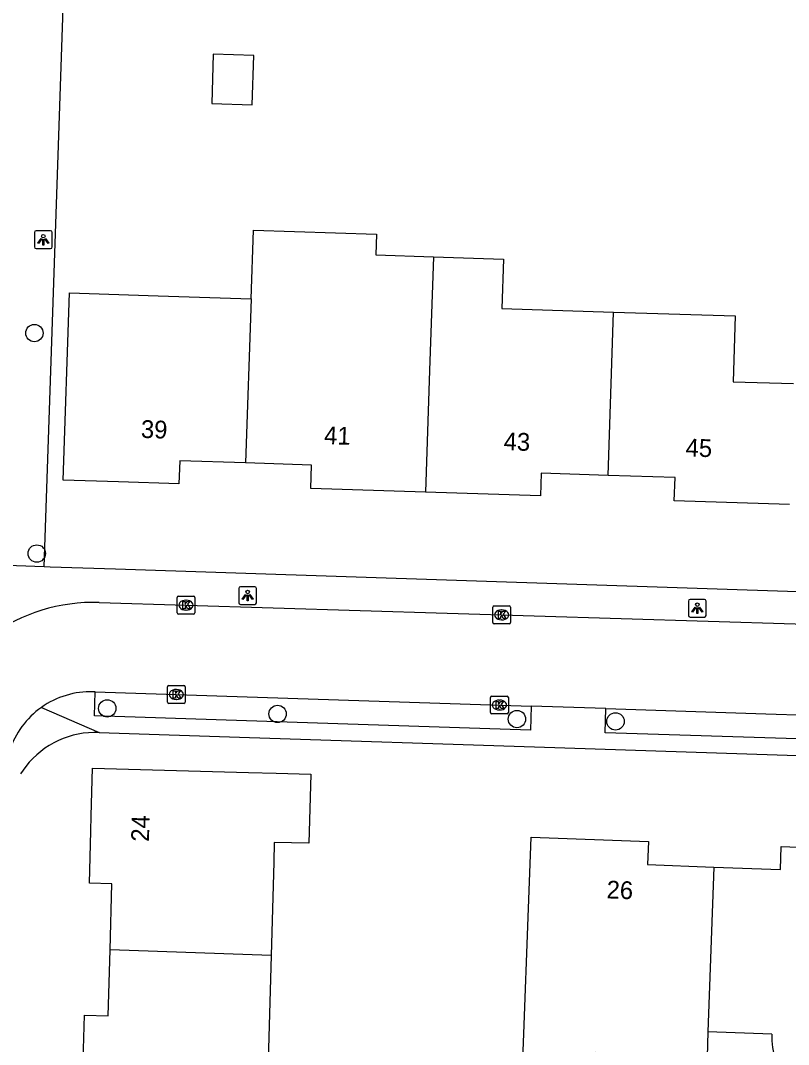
# Model space of a CAD drawing. Extents: x 158461 to 159795, y 387220 to 388672.
# Drawn here: x 159455.7 to 159498.9, y 387737.1 to 387794.8 of the extents above; entities that cross this region are included whole.
import ezdxf

# ---------------------------------------------------------------- set-up
doc = ezdxf.new("R2010")
doc.units = 0
for name, color, linetype in [('IMGEO_Boom', 7, 'Continuous'), ('IMGEO_Kolk', 7, 'Continuous'), ('IMGEO_Lichtpunt', 7, 'Continuous'), ('IMGEO_Muur', 7, 'Continuous'), ('IMGEO_Pand', 7, 'Continuous'), ('IMGEO_Pand_nummerreeks', 7, 'Continuous'), ('IMGEO_Rijbaan_lokaal_open', 7, 'Continuous'), ('IMGEO_Voetpad_open', 7, 'Continuous')]:
    doc.layers.add(name, color=color, linetype=linetype)

msp = doc.modelspace()

# ---------------------------------------------------------------- linework, layer by layer
at = {"layer": 'IMGEO_Boom'}
for centre in [(159456.5, 387777.166), (159456.635, 387764.761), (159460.598, 387756.046), (159470.184, 387755.735), (159483.655, 387755.443), (159489.203, 387755.314)]:
    msp.add_circle(centre, 0.489, dxfattribs=at)
at = {"layer": 'IMGEO_Kolk'}
for p, q in [((159464.532, 387761.43), (159464.532, 387762.282)), ((159464.607, 387762.356), (159465.459, 387762.356)), ((159465.533, 387762.282), (159465.533, 387761.43)), ((159465.02, 387762.136), (159465.045, 387762.136)), ((159482.294, 387760.882), (159482.294, 387761.734)), ((159482.369, 387761.808), (159483.221, 387761.808)), ((159483.295, 387761.734), (159483.295, 387760.882)), ((159465.459, 387761.356), (159464.607, 387761.356)), ((159465.043, 387761.576), (159465.018, 387761.576)), ((159482.782, 387761.588), (159482.807, 387761.588)), ((159483.221, 387760.808), (159482.369, 387760.808)), ((159482.805, 387761.028), (159482.78, 387761.028)), ((159463.99, 387756.403), (159463.99, 387757.255)), ((159464.065, 387757.329), (159464.917, 387757.329)), ((159464.478, 387757.109), (159464.503, 387757.109)), ((159464.991, 387757.255), (159464.991, 387756.403)), ((159464.501, 387756.549), (159464.476, 387756.549)), ((159482.171, 387755.809), (159482.171, 387756.661)), ((159482.246, 387756.735), (159483.098, 387756.735)), ((159482.659, 387756.515), (159482.684, 387756.515)), ((159483.172, 387756.661), (159483.172, 387755.809)), ((159464.917, 387756.329), (159464.065, 387756.329)), ((159482.682, 387755.955), (159482.657, 387755.955)), ((159483.098, 387755.735), (159482.246, 387755.735))]:
    msp.add_line(p, q, dxfattribs=at)
for points in [[(159464.532, 387761.43), (159464.532, 387762.282)], [(159464.607, 387762.356), (159465.459, 387762.356)], [(159465.533, 387762.282), (159465.533, 387761.43)], [(159464.853, 387762.056), (159464.976, 387762.056), (159464.976, 387761.905), (159465.106, 387762.056), (159465.27, 387762.056), (159465.124, 387761.905), (159465.277, 387761.656), (159465.125, 387761.656), (159465.04, 387761.82), (159464.976, 387761.753), (159464.976, 387761.656), (159464.853, 387761.656), (159464.853, 387762.056)], [(159482.294, 387760.882), (159482.294, 387761.734)], [(159482.369, 387761.808), (159483.221, 387761.808)], [(159483.295, 387761.734), (159483.295, 387760.882)], [(159465.459, 387761.356), (159464.607, 387761.356)], [(159482.615, 387761.508), (159482.738, 387761.508), (159482.738, 387761.357), (159482.868, 387761.508), (159483.032, 387761.508), (159482.886, 387761.357), (159483.039, 387761.108), (159482.887, 387761.108), (159482.802, 387761.272), (159482.738, 387761.205), (159482.738, 387761.108), (159482.615, 387761.108), (159482.615, 387761.508)], [(159483.221, 387760.808), (159482.369, 387760.808)], [(159463.99, 387756.403), (159463.99, 387757.255)], [(159464.065, 387757.329), (159464.917, 387757.329)], [(159464.311, 387757.029), (159464.434, 387757.029), (159464.434, 387756.878), (159464.564, 387757.029), (159464.728, 387757.029), (159464.582, 387756.878), (159464.735, 387756.629), (159464.583, 387756.629), (159464.498, 387756.793), (159464.434, 387756.726), (159464.434, 387756.629), (159464.311, 387756.629), (159464.311, 387757.029)], [(159464.991, 387757.255), (159464.991, 387756.403)], [(159482.171, 387755.809), (159482.171, 387756.661)], [(159482.246, 387756.735), (159483.098, 387756.735)], [(159483.172, 387756.661), (159483.172, 387755.809)], [(159464.917, 387756.329), (159464.065, 387756.329)], [(159482.492, 387756.435), (159482.615, 387756.435), (159482.615, 387756.284), (159482.745, 387756.435), (159482.909, 387756.435), (159482.763, 387756.284), (159482.916, 387756.035), (159482.764, 387756.035), (159482.679, 387756.199), (159482.615, 387756.132), (159482.615, 387756.035), (159482.492, 387756.035), (159482.492, 387756.435)], [(159483.098, 387755.735), (159482.246, 387755.735)]]:
    msp.add_lwpolyline(points, dxfattribs=at)
for centre, start, end in [((159464.609, 387762.28), 91.55205, 178.44795), ((159464.609, 387762.28), 91.55205, 178.44795), ((159465.457, 387762.28), 1.55205, 88.44795), ((159465.457, 387762.28), 1.55205, 88.44795), ((159482.371, 387761.732), 91.55205, 178.44795), ((159482.371, 387761.732), 91.55205, 178.44795), ((159483.219, 387761.732), 1.55205, 88.44795), ((159483.219, 387761.732), 1.55205, 88.44795), ((159464.609, 387761.432), 181.55205, 268.44795), ((159464.609, 387761.432), 181.55205, 268.44795), ((159465.457, 387761.432), 271.55205, 358.44795), ((159465.457, 387761.432), 271.55205, 358.44795), ((159482.371, 387760.884), 181.55205, 268.44795), ((159482.371, 387760.884), 181.55205, 268.44795), ((159483.219, 387760.884), 271.55205, 358.44795), ((159483.219, 387760.884), 271.55205, 358.44795), ((159464.067, 387757.253), 91.55205, 178.44795), ((159464.067, 387757.253), 91.55205, 178.44795), ((159464.915, 387757.253), 1.55205, 88.44795), ((159464.915, 387757.253), 1.55205, 88.44795), ((159482.248, 387756.659), 91.55205, 178.44795), ((159482.248, 387756.659), 91.55205, 178.44795), ((159483.096, 387756.659), 1.55205, 88.44795), ((159483.096, 387756.659), 1.55205, 88.44795), ((159464.067, 387756.405), 181.55205, 268.44795), ((159464.067, 387756.405), 181.55205, 268.44795), ((159464.915, 387756.405), 271.55205, 358.44795), ((159464.915, 387756.405), 271.55205, 358.44795), ((159482.248, 387755.811), 181.55205, 268.44795), ((159482.248, 387755.811), 181.55205, 268.44795), ((159483.096, 387755.811), 271.55205, 358.44795), ((159483.096, 387755.811), 271.55205, 358.44795)]:
    msp.add_arc(centre, 0.0765, start, end, dxfattribs=at)
for centre, major_axis, ratio, start_param, end_param in [((159465.019, 387761.856), (-0.387, 0.002), 0.722429, 4.712389, 7.853982), ((159465.044, 387761.856), (-0.39, 0.002), 0.717154, 1.570796, 4.712389), ((159482.781, 387761.308), (-0.387, 0.002), 0.722429, 4.712389, 7.853982), ((159482.806, 387761.308), (-0.39, 0.002), 0.717154, 1.570796, 4.712389), ((159464.477, 387756.829), (-0.387, 0.002), 0.722429, 4.712389, 7.853982), ((159464.502, 387756.829), (-0.39, 0.002), 0.717154, 1.570796, 4.712389), ((159482.658, 387756.235), (-0.387, 0.002), 0.722429, 4.712389, 7.853982), ((159482.683, 387756.235), (-0.39, 0.002), 0.717154, 1.570796, 4.712389)]:
    msp.add_ellipse(centre, major_axis=major_axis, ratio=ratio, start_param=start_param, end_param=end_param, dxfattribs=at)
at = {"layer": 'IMGEO_Lichtpunt'}
for p, q in [((159456.503, 387782.826), (159456.503, 387782.019)), ((159456.503, 387782.826), (159456.503, 387782.019)), ((159457.405, 387782.921), (159456.597, 387782.921)), ((159457.405, 387782.921), (159456.597, 387782.921)), ((159457.499, 387782.019), (159457.499, 387782.826)), ((159457.499, 387782.019), (159457.499, 387782.826)), ((159456.597, 387781.925), (159457.405, 387781.925)), ((159456.597, 387781.925), (159457.405, 387781.925)), ((159468, 387762.8), (159468, 387761.993)), ((159468, 387762.8), (159468, 387761.993)), ((159468.902, 387762.895), (159468.094, 387762.895)), ((159468.902, 387762.895), (159468.094, 387762.895)), ((159468.996, 387761.993), (159468.996, 387762.8)), ((159468.996, 387761.993), (159468.996, 387762.8)), ((159468.094, 387761.899), (159468.902, 387761.899)), ((159468.094, 387761.899), (159468.902, 387761.899)), ((159493.305, 387762.087), (159493.305, 387761.28)), ((159493.305, 387762.087), (159493.305, 387761.28)), ((159494.207, 387762.182), (159493.399, 387762.182)), ((159494.207, 387762.182), (159493.399, 387762.182)), ((159494.301, 387761.28), (159494.301, 387762.087)), ((159494.301, 387761.28), (159494.301, 387762.087)), ((159493.399, 387761.186), (159494.207, 387761.186)), ((159493.399, 387761.186), (159494.207, 387761.186))]:
    msp.add_line(p, q, dxfattribs=at)
for points in [[(159456.877, 387782.49), (159456.916, 387782.462), (159456.728, 387782.2), (159456.69, 387782.227), (159456.877, 387782.49)], [(159456.979, 387782.442), (159457.026, 387782.442), (159457.026, 387782.12), (159456.979, 387782.12), (159456.979, 387782.442)], [(159457.089, 387782.462), (159457.127, 387782.489), (159457.314, 387782.227), (159457.275, 387782.199), (159457.089, 387782.462)], [(159468.374, 387762.464), (159468.413, 387762.436), (159468.225, 387762.174), (159468.187, 387762.201), (159468.374, 387762.464)], [(159468.476, 387762.416), (159468.523, 387762.416), (159468.523, 387762.094), (159468.476, 387762.094), (159468.476, 387762.416)], [(159468.586, 387762.436), (159468.624, 387762.463), (159468.811, 387762.201), (159468.772, 387762.173), (159468.586, 387762.436)], [(159493.679, 387761.751), (159493.718, 387761.723), (159493.53, 387761.461), (159493.492, 387761.488), (159493.679, 387761.751)], [(159493.781, 387761.703), (159493.828, 387761.703), (159493.828, 387761.381), (159493.781, 387761.381), (159493.781, 387761.703)], [(159493.891, 387761.723), (159493.929, 387761.75), (159494.116, 387761.488), (159494.077, 387761.46), (159493.891, 387761.723)]]:
    msp.add_lwpolyline(points, dxfattribs=at)
for centre in [(159457.002, 387782.624), (159468.499, 387762.598), (159493.804, 387761.885)]:
    msp.add_circle(centre, 0.0994, dxfattribs=at)
for centre, start, end in [((159456.597, 387782.826), 90, 180), ((159456.597, 387782.826), 90, 180), ((159457.405, 387782.826), 0, 90), ((159457.405, 387782.826), 0, 90), ((159456.597, 387782.019), 180, 270), ((159456.597, 387782.019), 180, 270), ((159457.405, 387782.019), 270, 0), ((159457.405, 387782.019), 270, 360), ((159468.094, 387762.8), 90, 180), ((159468.094, 387762.8), 90, 180), ((159468.902, 387762.8), 0, 90), ((159468.902, 387762.8), 0, 90), ((159468.094, 387761.993), 180, 270), ((159468.094, 387761.993), 180, 270), ((159468.902, 387761.993), 270, 0), ((159468.902, 387761.993), 270, 360), ((159493.399, 387762.087), 90, 180), ((159493.399, 387762.087), 90, 180), ((159494.207, 387762.087), 0, 90), ((159494.207, 387762.087), 0, 90), ((159493.399, 387761.28), 180, 270), ((159493.399, 387761.28), 180, 270), ((159494.207, 387761.28), 270, 0), ((159494.207, 387761.28), 270, 360)]:
    msp.add_arc(centre, 0.0946, start, end, dxfattribs=at)
at = {"layer": 'IMGEO_Muur'}
for points in [[(159457.568, 387779.455), (159458.078, 387794.367)], [(159468.612, 387754.409), (159484.649, 387753.885)]]:
    msp.add_lwpolyline(points, dxfattribs=at)
at = {"layer": 'IMGEO_Pand'}
for points in [[(159466.476, 387790.089), (159468.757, 387790.015), (159468.847, 387792.784), (159466.566, 387792.858), (159466.476, 387790.089)], [(159468.693, 387779.093), (159468.831, 387782.951), (159475.751, 387782.726), (159475.713, 387781.566), (159478.964, 387781.46)], [(159478.964, 387781.46), (159478.742, 387775.059), (159478.515, 387768.21)], [(159478.964, 387781.46), (159482.897, 387781.332), (159482.807, 387778.556), (159489.092, 387778.351)], [(159468.388, 387769.863), (159464.679, 387769.984), (159464.637, 387768.686), (159461.225, 387768.797), (159458.126, 387768.898), (159458.468, 387779.426), (159463.466, 387779.263), (159468.693, 387779.093)], [(159468.693, 387779.093), (159468.388, 387769.863)], [(159488.788, 387769.16), (159489.092, 387778.351)], [(159489.092, 387778.351), (159495.937, 387778.128), (159495.816, 387774.431), (159499.223, 387774.32)], [(159478.515, 387768.21), (159472.05, 387768.421), (159472.093, 387769.742), (159468.388, 387769.863)], [(159488.788, 387769.16), (159485.022, 387769.282), (159484.98, 387767.999), (159478.515, 387768.21)], [(159498.998, 387767.512), (159492.512, 387767.722), (159492.555, 387769.037), (159488.788, 387769.16)], [(159460.756, 387742.458), (159460.859, 387746.181), (159459.598, 387746.215), (159459.678, 387749.13), (159459.702, 387750), (159459.776, 387752.679), (159468.558, 387752.437), (159470.107, 387752.394), (159472.052, 387752.34), (159471.944, 387748.453), (159470, 387748.507), (159469.97, 387747.396), (159469.825, 387742.137)], [(159494.398, 387737.852), (159494.36, 387736.438), (159488.078, 387736.672), (159487.984, 387734.136), (159483.921, 387734.287), (159484.068, 387738.236), (159484.275, 387743.799), (159484.46, 387748.795), (159491.06, 387748.55), (159491.012, 387747.254), (159494.745, 387747.116)], [(159494.745, 387747.116), (159498.481, 387746.977), (159498.529, 387748.275), (159500, 387748.22), (159505.055, 387748.033), (159504.918, 387744.362)], [(159494.745, 387747.116), (159494.398, 387737.852)], [(159459.134, 387732.274), (159459.138, 387732.404), (159459.314, 387738.773), (159460.654, 387738.736), (159460.756, 387742.458)], [(159469.825, 387742.137), (159460.756, 387742.458)], [(159469.825, 387742.137), (159469.626, 387734.92), (159472.88, 387734.831), (159472.796, 387731.79), (159465.726, 387732.04)], [(159497.996, 387737.719), (159494.398, 387737.852)]]:
    msp.add_lwpolyline(points, dxfattribs=at)
msp.add_arc((159501.998, 387737.562), 4.005, 177.75076, 263.17275, dxfattribs=at)
at = {"layer": 'IMGEO_Rijbaan_lokaal_open'}
for points in [[(159457.04, 387764.011), (159457.568, 387779.455), (159458.078, 387794.367), (159459.123, 387824.908)], [(159457.04, 387764.011), (159449.774, 387764.272)], [(159460.148, 387762.008), (159499.311, 387760.799), (159500, 387760.774), (159521.632, 387759.862)], [(159459.919, 387756.977), (159459.807, 387756.981)], [(159459.919, 387756.977), (159484.462, 387756.175)], [(159488.665, 387756.037), (159484.462, 387756.175)], [(159488.665, 387756.037), (159497.671, 387755.743), (159500, 387755.664), (159500.384, 387755.651)]]:
    msp.add_lwpolyline(points, dxfattribs=at)
for centre, radius, start, end in [((159459.87, 387751.993), 10.019, 88.41212, 162.57503), ((159459.664, 387752.191), 4.792, 88.28702, 125.28113), ((159459.665, 387752.192), 4.792, 125.30154, 162.30017)]:
    msp.add_arc(centre, radius, start, end, dxfattribs=at)
at = {"layer": 'IMGEO_Voetpad_open'}
for points in [[(159533.045, 387761.543), (159500, 387762.594), (159461.065, 387763.878), (159457.387, 387764), (159457.04, 387764.011)], [(159484.462, 387756.175), (159484.418, 387754.815), (159459.875, 387755.618), (159459.919, 387756.977)], [(159456.896, 387756.103), (159460.143, 387754.686)], [(159500.384, 387755.651), (159500.34, 387754.295), (159500, 387754.307), (159488.62, 387754.679), (159488.665, 387756.037)], [(159460.143, 387754.686), (159468.612, 387754.409), (159484.649, 387753.885), (159500, 387753.384), (159525.384, 387752.73)], [(159456.02, 387752.782), (159455.716, 387752.36)]]:
    msp.add_lwpolyline(points, dxfattribs=at)
msp.add_arc((159459.912, 387749.769), 4.922, 87.31579, 142.25916, dxfattribs=at)

# ---------------------------------------------------------------- texts
at = {"layer": 'IMGEO_Pand_nummerreeks'}
for s, rotation, p in [('39', 358.06736, (159462.483, 387771.273)), ('41', 358.06736, (159472.791, 387770.925)), ('43', 358.04694, (159482.897, 387770.583)), ('45', 358.04694, (159493.138, 387770.233)), ('24', 88.42264, (159462.943, 387748.53)), ('26', 357.88034, (159488.688, 387745.356))]:
    msp.add_text(s, height=1, rotation=rotation, dxfattribs=at).set_placement(p)

doc.saveas('drawing.dxf')
